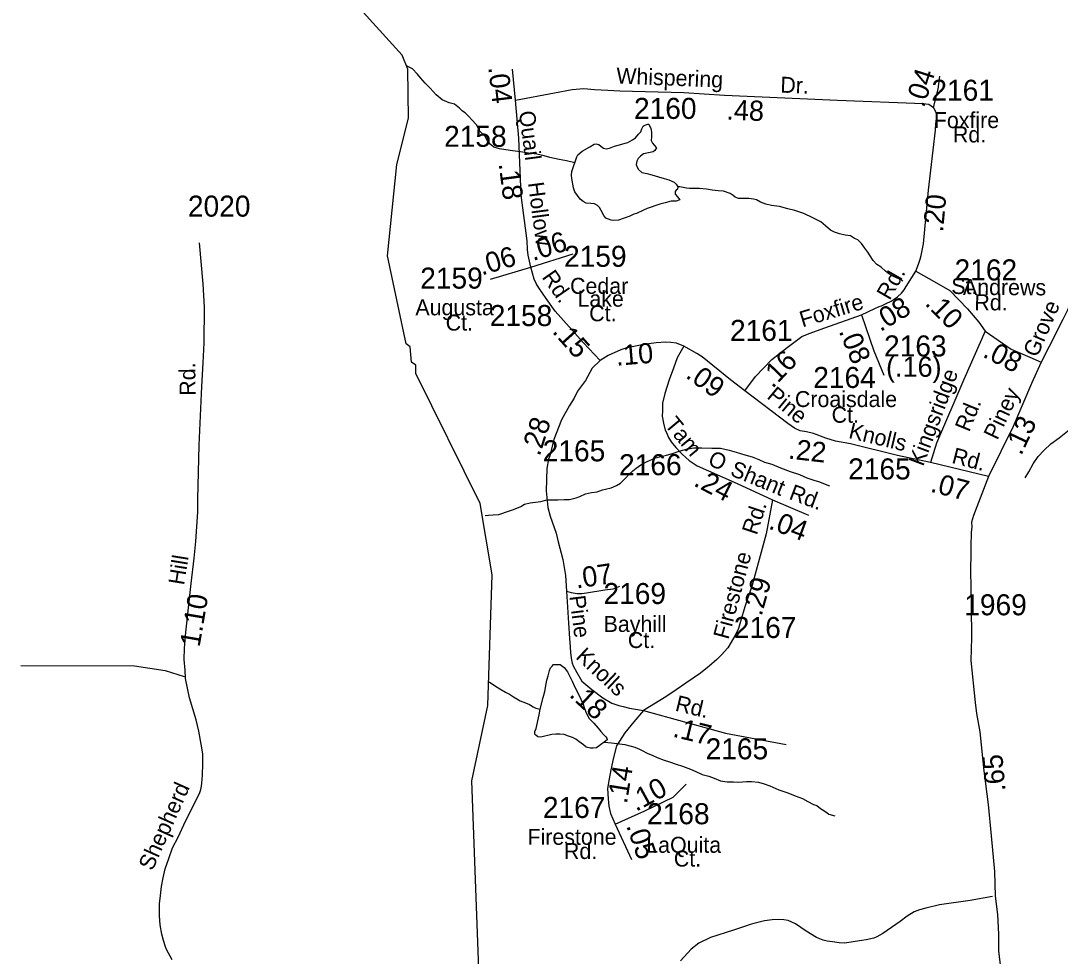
# Model space of a CAD drawing. Extents: x 1547597 to 1699558, y 810033 to 920809.
# Drawn here: x 1681121 to 1687300, y 884657 to 890219 of the extents above; entities that cross this region are included whole.
import ezdxf

# ---------------------------------------------------------------- set-up
doc = ezdxf.new("R2010")
doc.units = 0
for name, color, linetype in [('Exist Hydrographic Creek Single Shore', 7, 'Continuous'), ('Exist Hydrographic Misc Water Feature', 7, 'Continuous'), ('Exist Road Non-System Type 51', 7, 'Continuous'), ('Exist Road Secondary Mileage Hundredths English Label', 7, 'Continuous'), ('Exist Road Secondary Type 51 Attributed', 7, 'Continuous'), ('Exist Road Secondary Type 51 Label', 7, 'Continuous'), ('Exist Road Secondary Type 51 Number Label', 7, 'Continuous')]:
    doc.layers.add(name, color=color, linetype=linetype)

msp = doc.modelspace()

# ---------------------------------------------------------------- linework, layer by layer
at = {"layer": 'Exist Hydrographic Creek Single Shore'}
msp.add_lwpolyline([(1683862.5, 884099.4), (1683801.7, 885699.3), (1683897.7, 886147), (1683922.7, 886924.5), (1683852.6, 887349.4), (1683468.7, 888122), (1683469.6, 888171.3), (1683444.6, 888188.2), (1683436.6, 888280.3), (1683412.6, 888297.2), (1683300.6, 888821.4), (1683356.6, 889365.2), (1683426.6, 889639.5), (1683421.6, 889931.8), (1683388.6, 890014.5), (1683001.7, 890442.6)], dxfattribs=at)
at = {"layer": 'Exist Hydrographic Misc Water Feature'}
for points in [[(1684414.2, 889375), (1684364.2, 889385.5), (1684322.3, 889394), (1684266.4, 889406.5), (1684232.5, 889414.9), (1684188.6, 889425.4), (1684138.7, 889432), (1684090.8, 889440.5), (1684044.8, 889445), (1684004.8, 889451.4), (1683966.9, 889457.8), (1683933, 889468.2), (1683911.2, 889484.5), (1683895.4, 889504.6), (1683881.7, 889530.7), (1683849.9, 889563.1), (1683830.4, 889599.3), (1683802.6, 889629.6), (1683784.9, 889649.8), (1683763, 889672.1), (1683747.1, 889682.2), (1683729.4, 889698.4), (1683699.7, 889722.8), (1683667.7, 889731.1), (1683625.9, 889749.6), (1683590.2, 889778), (1683554.5, 889818.4), (1683524.9, 889848.7), (1683497.2, 889879), (1683479.3, 889901.2), (1683449.7, 889933.5), (1683417.9, 889949.9)], [(1684414.2, 889375), (1684418.3, 889387), (1684426.5, 889408.9), (1684432.6, 889420.8), (1684458.9, 889444.5), (1684503.2, 889470.1), (1684529.4, 889485.8), (1684541.4, 889487.6), (1684557.4, 889483.5), (1684569.3, 889473.4), (1684585.2, 889461.2), (1684601.2, 889457), (1684621.2, 889460.8), (1684651.3, 889472.5), (1684693.4, 889486.1), (1684713.6, 889491.8), (1684729.5, 889495.6), (1684757.7, 889511.3), (1684775.9, 889523.2), (1684794.1, 889545), (1684806.2, 889558.9), (1684812.4, 889576.8), (1684820.7, 889592.7), (1684826.6, 889596.7), (1684836.8, 889600.5), (1684848.8, 889604.4), (1684854.7, 889604.4), (1684866.5, 889578.3), (1684870.3, 889556.2), (1684870.1, 889540.1), (1684869.9, 889530.2), (1684867.8, 889506.2), (1684875.5, 889490.1), (1684885.4, 889480), (1684899.3, 889463.9), (1684891.1, 889447.9), (1684881.1, 889440), (1684852.9, 889434.3), (1684823, 889428.6), (1684804.7, 889412.8), (1684790.6, 889399), (1684782.5, 889383.1), (1684780.2, 889365), (1684786, 889349), (1684793.9, 889334.9), (1684813.6, 889316.7), (1684843.7, 889310.4), (1684871.5, 889302.1), (1684911.4, 889291.6), (1684945.4, 889281.3), (1684973.3, 889273), (1685005.1, 889258.6), (1685017, 889246.5), (1685026.9, 889232.4)], [(1685026.9, 889232.4), (1685024.6, 889218.4), (1685016.6, 889212.5), (1685010.6, 889204.5), (1685010.4, 889188.6), (1685024.2, 889172.4), (1685038.1, 889154.2), (1685018, 889146.4), (1684987.9, 889146.7), (1684951.8, 889137.1), (1684919.6, 889127.5), (1684845.4, 889102.2), (1684823.3, 889092.5), (1684781, 889072.9), (1684765, 889069.1), (1684740.9, 889057.3), (1684674.7, 889034.1), (1684646.5, 889030.4), (1684630.5, 889032.5), (1684614.6, 889038.7), (1684598.6, 889044.8), (1684586.9, 889061), (1684571.1, 889091.2), (1684561.4, 889109.3), (1684549.5, 889121.4), (1684531.6, 889129.6), (1684509.5, 889131.9), (1684481.5, 889134.1), (1684463.7, 889144.4), (1684445.8, 889158.5), (1684414.3, 889201), (1684406.5, 889225), (1684397.2, 889281.2), (1684395.3, 889301.1), (1684397.6, 889323.1), (1684410.1, 889365), (1684414.2, 889375)], [(1686365.5, 888669.8), (1686341.6, 888684), (1686309.7, 888698.4), (1686281.8, 888714.7), (1686261.9, 888730.9), (1686236.2, 888753.2), (1686210.3, 888769.4), (1686188.6, 888793.7), (1686171, 888821.9), (1686157.2, 888842.1), (1686139.3, 888866.3), (1686119.7, 888894.5), (1686098, 888916.8), (1686078, 888925), (1686054.2, 888939.2), (1686022.2, 888943.6), (1685988.2, 888951.9), (1685958.3, 888962.3), (1685934.4, 888974.5), (1685904.7, 888998.9), (1685876.9, 889023.2), (1685829.1, 889047.7), (1685775.4, 889072.3), (1685723.6, 889090.9), (1685681.7, 889101.3), (1685631.8, 889113.8), (1685583.9, 889120.4), (1685550, 889128.7), (1685518.1, 889141), (1685494.2, 889153.4), (1685476.1, 889157.5), (1685448.3, 889161.8), (1685422.3, 889162.1), (1685406.3, 889162.3), (1685388.3, 889162.4), (1685368.3, 889170.6), (1685356.4, 889180.8), (1685338.6, 889191), (1685298.7, 889205.4), (1685266.7, 889207.7), (1685230.7, 889212.2), (1685196.8, 889218.5), (1685156.8, 889221), (1685126.8, 889221.3), (1685096.8, 889221.6), (1685078.8, 889223.8), (1685058.8, 889228), (1685038.9, 889232.2), (1685026.9, 889232.4)], [(1687091, 887501.6), (1687113.6, 887537.3), (1687140, 887585.1), (1687168.5, 887628.7), (1687204.9, 887666.4), (1687245.3, 887704), (1687293.7, 887739.5), (1687354.3, 887786.8)], [(1683881.6, 887277.9), (1683901.5, 887279.6), (1683929.5, 887281.3), (1683963.5, 887283), (1684025.8, 887304.3), (1684049.9, 887312), (1684094.2, 887331.6), (1684116.2, 887345.4), (1684148.4, 887353), (1684180.4, 887356.7), (1684212.5, 887360.3), (1684248.7, 887370), (1684282.6, 887369.6), (1684312.7, 887371.3), (1684350.6, 887372.8), (1684382.7, 887372.5), (1684422.8, 887382.1), (1684444.9, 887389.9), (1684479.1, 887405.5), (1684513.1, 887413.1), (1684547.3, 887418.8), (1684579.5, 887430.5), (1684597.4, 887434.2), (1684631.5, 887441.9), (1684661.7, 887455.6), (1684685.8, 887469.3), (1684702.1, 887485.1), (1684718.2, 887501), (1684736.4, 887520.8), (1684758.7, 887542.6), (1684778.8, 887558.4), (1684807.1, 887578), (1684845.3, 887597.7), (1684889.5, 887617.2), (1684917.7, 887626.9), (1684959.6, 887636.4), (1684995.9, 887646.1), (1685034.1, 887659.6), (1685078.1, 887671.2), (1685122.3, 887678.8), (1685170.3, 887680.2), (1685228.3, 887677.5), (1685280.3, 887677), (1685332.2, 887666.5), (1685374, 887654.1), (1685425.9, 887637.5), (1685469.8, 887627), (1685507.7, 887610.6), (1685541.6, 887594.2), (1685585.4, 887581.7), (1685637.2, 887561.2), (1685694.9, 887538.5), (1685750.8, 887520), (1685794.7, 887501.4), (1685836.4, 887487), (1685868.4, 887476.6), (1685902.3, 887464.3), (1685928.2, 887454)], [(1684209.2, 886125.8), (1684226, 886195.7), (1684236.4, 886231.7), (1684244.9, 886275.6), (1684249.1, 886297.5), (1684255.4, 886323.5), (1684263.8, 886355.5), (1684269.9, 886371.3), (1684280.1, 886381.2), (1684288.2, 886391.1), (1684306.1, 886390.9), (1684328.2, 886390.7), (1684352, 886374.4), (1684371.6, 886348.2), (1684383.4, 886324.1), (1684399.1, 886291.9), (1684412.7, 886259.7), (1684436.3, 886215.5), (1684463.7, 886155.1), (1684469.4, 886135.1), (1684477.3, 886113), (1684487.1, 886092.9), (1684500.8, 886070.8), (1684528.5, 886042.5), (1684554.1, 886012.1), (1684570, 885992), (1684585.8, 885975.8), (1684599.6, 885961.6), (1684605.5, 885953.6), (1684607.4, 885943.5), (1684589.3, 885929.7)], [(1683904.9, 886287.3), (1683936.6, 886266.9), (1683968.5, 886246.6), (1684002.2, 886226.1), (1684026.1, 886213.9), (1684050, 886199.6), (1684089.8, 886175.1), (1684121.7, 886162.8), (1684145.6, 886152.6), (1684167.4, 886140.4), (1684183.3, 886132.2), (1684209.2, 886125.8)], [(1684589.3, 885929.7), (1684567.1, 885914), (1684543, 885896.3), (1684523, 885894.4), (1684506.9, 885894.6), (1684482.9, 885898.8), (1684467.2, 885913.1), (1684439.3, 885933.4), (1684421.5, 885947.5), (1684401.6, 885957.8), (1684377.7, 885966.1), (1684351.6, 885974.3), (1684325.7, 885976.5), (1684301.6, 885976.8), (1684277.6, 885975.1), (1684213.5, 885959.8), (1684195.5, 885962), (1684183.7, 885970.1), (1684177.7, 885976.1), (1684177.8, 885992.2), (1684184, 886010.1), (1684202.9, 886091.9), (1684209.2, 886125.8)], [(1684589.3, 885929.7), (1684633.3, 885925.3), (1684711.3, 885916.5), (1684741.1, 885908.1), (1684771.1, 885899.7), (1684799, 885887.4), (1684815, 885879.3)], [(1684815, 885879.3), (1684844.8, 885865), (1684878.5, 885850.6), (1684904.5, 885838.3), (1684946.3, 885821.8), (1684978.2, 885811.6), (1685018.1, 885799.1), (1685053.9, 885786.8), (1685101.8, 885768.2), (1685133.7, 885755.9), (1685171.5, 885737.4), (1685211.4, 885727), (1685243.3, 885714.7), (1685281.1, 885700.2), (1685321, 885693.9), (1685357, 885693.5), (1685387, 885691.1), (1685435.1, 885694.6), (1685465.2, 885696.3), (1685507.2, 885691.8), (1685541, 885681.4), (1685574.9, 885669.1), (1685626.7, 885646.5), (1685680.6, 885627.9), (1685724.3, 885609.5), (1685768.1, 885594.9), (1685800, 885576.6), (1685833.8, 885558.2), (1685853.9, 885552.1), (1685875.6, 885535.8), (1685895.5, 885523.6), (1685915.3, 885509.4), (1685925.3, 885501.3), (1685961.2, 885490.9)]]:
    msp.add_lwpolyline(points, dxfattribs=at)
at = {"layer": 'Exist Road Non-System Type 51'}
for points in [[(1681120.8, 886385.5), (1681796.7, 886384.1), (1681978.6, 886355.3), (1682092.3, 886320.1)], [(1686897, 885010.8), (1686764.5, 884987.8), (1686582.9, 884961.8), (1686502.1, 884941.6), (1686464.6, 884933), (1686432.9, 884921.5), (1686389.7, 884895.5), (1686349.3, 884863.8), (1686245.5, 884791.6), (1686209.2, 884772.8), (1686191.3, 884765), (1686147.5, 884754.1), (1686120.8, 884750.2), (1686080.6, 884743.4), (1686020.6, 884733.9), (1685986, 884736.8), (1685945.7, 884742.6), (1685913.9, 884745.5), (1685890.9, 884751.2), (1685850.5, 884768.5), (1685790, 884806.1), (1685726.5, 884849.3), (1685683.3, 884869.5), (1685657.3, 884872.4), (1685625.6, 884875.3), (1685588.1, 884872.4), (1685542.3, 884866.8), (1685478.6, 884852.2), (1685451.5, 884843.8), (1685434.9, 884837), (1685357.5, 884811.8), (1685222, 884768.5), (1685152.8, 884733.9), (1685106.6, 884699.3), (1685043.2, 884630.1)]]:
    msp.add_lwpolyline(points, dxfattribs=at)
at = {"layer": 'Exist Road Secondary Type 51 Attributed'}
for p, q in [((1684062.8, 889747.7), (1684045.1, 889931.2)), ((1684153.5, 888754.4), (1684404.2, 888832.4)), ((1683912.7, 888682.9), (1684153.5, 888754.4)), ((1686874.9, 887508.2), (1686529.9, 887592.7)), ((1685589.2, 887371.3), (1685804.8, 887278.4)), ((1684654.9, 885442.4), (1684751.4, 885232.5))]:
    msp.add_line(p, q, dxfattribs=at)
for points in [[(1686547.8, 889703.2), (1686575.7, 889811.5), (1686583.9, 889889.3)], [(1684062.8, 889747.7), (1684293.5, 889790.7), (1684398.8, 889809.2), (1684468.7, 889815.4), (1684531.7, 889810.2), (1684611.4, 889806.1), (1684682.8, 889802.3), (1685063.7, 889792.6), (1685304.3, 889777.1), (1685975.7, 889747), (1686485.3, 889726.7), (1686520.1, 889722.3), (1686547.8, 889703.2)], [(1684153.5, 888754.4), (1684138.2, 888824.7), (1684132.7, 888858.9), (1684131.1, 888910.8), (1684095.6, 889181.1), (1684081, 889521), (1684062.8, 889747.7)], [(1686442.1, 888730.2), (1686457.8, 888770.7), (1686467.5, 888802.3), (1686473.9, 888822.5), (1686487.6, 888892.4), (1686516.8, 889212.2), (1686558.7, 889568.2), (1686561.5, 889606.3), (1686564.1, 889637.9), (1686566.5, 889661.1), (1686558.8, 889681.3), (1686547.8, 889703.2)], [(1687474.4, 889119.1), (1687448.1, 888857.4), (1687427, 888725.5), (1687419, 888687.6), (1687410.6, 888659.5), (1687385.3, 888595), (1687366.3, 888551.8), (1687343.3, 888498.1), (1687316.8, 888442.2), (1687235.1, 888282.7), (1687186.8, 888189.7)], [(1682021.3, 884634.5), (1681988.1, 884696.2), (1681981.1, 884711.8), (1681968.4, 884749.2), (1681958.4, 884787.1), (1681949, 884843.1), (1681945.5, 884897.3), (1681946.3, 884967.2), (1681950.6, 885017.1), (1681956.9, 885071.1), (1681967.5, 885123.1), (1681980.1, 885177), (1682000.7, 885238.6), (1682023.3, 885300.5), (1682055.8, 885364.2), (1682090.8, 885438), (1682184.3, 885631.1), (1682190.9, 885648), (1682195, 885668.3), (1682196.9, 885685), (1682201.2, 885732.8), (1682203.9, 885800.7), (1682202.5, 885860.8), (1682193.8, 885917.8), (1682179.9, 885993.9), (1682164.3, 886063.1), (1682123.6, 886193.6), (1682100.9, 886308.6), (1682098.1, 886356.8), (1682092.6, 886420.8), (1682093.3, 886487.5), (1682102.9, 886583.1), (1682134.6, 886873.1), (1682151.4, 887024.1), (1682161.7, 887123.4), (1682174, 887298.8), (1682174.2, 887375.3), (1682181.1, 887695.3), (1682196.4, 888045.2), (1682204.3, 888184), (1682211.4, 888304.3), (1682212.7, 888515.5), (1682204.3, 888655.1), (1682183.6, 888899.2)], [(1684564.7, 888198.8), (1684463.8, 888305.6), (1684297.2, 888491.2), (1684243.9, 888567.8), (1684200.5, 888630.1), (1684185.3, 888656.3), (1684173, 888682.5), (1684153.5, 888754.4)], [(1686118.1, 888470), (1686197.6, 888508.3), (1686224, 888519.1), (1686238.7, 888524.5), (1686265.2, 888538.2), (1686294.6, 888551.8), (1686312.4, 888562.9), (1686333.1, 888576.8), (1686357, 888599.3), (1686372.1, 888619.1), (1686384.3, 888639.1), (1686442.1, 888730.2)], [(1686442.1, 888730.2), (1686564.8, 888660.1), (1686644.6, 888614.2), (1686748.7, 888506.6), (1686815.9, 888426.2), (1686854.9, 888372.5)], [(1685425.8, 888017.6), (1685489.3, 888102.8), (1685585.1, 888204.4), (1685677.2, 888277.1), (1685715.8, 888305), (1685763.3, 888341.3), (1685807.4, 888360.3), (1685901.2, 888392.3), (1686118.1, 888470)], [(1686118.1, 888470), (1686192.9, 888255.9), (1686252.4, 888111.9)], [(1686854.9, 888372.5), (1686727.4, 888086), (1686565.2, 887707.8), (1686529.9, 887592.7)], [(1686854.9, 888372.5), (1687008.4, 888266.3), (1687120.1, 888219.4), (1687186.8, 888189.7)], [(1685062.5, 888283.9), (1685019.5, 888302.6), (1684984.8, 888306.6), (1684955.8, 888307.5), (1684897.7, 888303.4), (1684824.9, 888294), (1684745.5, 888278.9), (1684718.8, 888272.5), (1684688.4, 888261.3), (1684612.9, 888228.1), (1684564.7, 888198.8)], [(1685062.5, 888283.9), (1685022.7, 888215.5), (1685000.5, 888152.3), (1684975.2, 888083.4), (1684949.6, 888002.9), (1684936.3, 887945.2), (1684934.9, 887898.8), (1684933.9, 887866.9), (1684941.4, 887826.1), (1684952.1, 887783.9), (1684960.1, 887770.4), (1684970.8, 887741), (1684987.4, 887714.4), (1685015.4, 887681.6), (1685052, 887642.8), (1685074.5, 887621.8), (1685094.3, 887603.8), (1685142.7, 887573.3), (1685208.5, 887542.3), (1685380.3, 887467.5), (1685589.2, 887371.3)], [(1685425.8, 888017.6), (1685340.8, 888084), (1685170.8, 888219.7), (1685139.5, 888241), (1685062.5, 888283.9)], [(1684564.7, 888198.8), (1684518.1, 888153.2), (1684477.5, 888080), (1684431.4, 888015.9), (1684410.5, 887975.5), (1684383, 887932.1), (1684336.2, 887845.1), (1684290.5, 887729.1), (1684271.3, 887655.6), (1684266.5, 887631.8), (1684257.2, 887611.5), (1684247.3, 887556.1), (1684243.3, 887423.9), (1684253.5, 887325.6), (1684268.3, 887272.7), (1684302.9, 887171.7), (1684316.1, 887120.6), (1684344.1, 887014.9), (1684359.3, 886921), (1684364.7, 886827.5)], [(1687186.8, 888189.7), (1687129.9, 888062.4), (1687021.6, 887806.7), (1686874.9, 887508.2)], [(1686529.9, 887592.7), (1686333.8, 887633.4), (1686054.5, 887702.7), (1685965.1, 887719.9), (1685907.6, 887736.2), (1685833, 887764.5), (1685792.7, 887774.4), (1685755.2, 887781.4), (1685720.9, 887796.9), (1685681.1, 887824.2), (1685425.8, 888017.6)], [(1686874.9, 887508.2), (1686805.1, 887329.1), (1686785.4, 887276.7), (1686772.4, 887237.4), (1686774.4, 887209.6), (1686770.1, 887175.6), (1686770.8, 887149.7), (1686769.8, 887119.2), (1686768.3, 887052.9), (1686767.6, 886953.1), (1686770.3, 886738.5), (1686772.4, 886550.7), (1686768.4, 886414.2), (1686794.3, 886165), (1686803, 886099.5), (1686822.6, 885990.3), (1686846.7, 885759.7), (1686872.9, 885558.7), (1686890.3, 885373.1), (1686908.9, 885161.1), (1686913.4, 885012.9), (1686927.4, 884905.7), (1686934, 884787.8), (1686934, 884689.5), (1686947, 884572.4)], [(1685589.2, 887371.3), (1685551.5, 887169), (1685468.8, 886863.8), (1685425.2, 886735), (1685399.6, 886647.4), (1685388.7, 886605.4), (1685372.3, 886571.3), (1685323.8, 886490.2), (1685286.1, 886449), (1685258.4, 886421), (1685214.1, 886382.1), (1685161.8, 886339.4), (1685075.1, 886279.6), (1685016.8, 886240), (1684956, 886199.5), (1684823, 886117.1)], [(1684364.7, 886827.5), (1684392.2, 886820), (1684428.5, 886814.4), (1684455.7, 886813.8), (1684484, 886817.2), (1684592.4, 886834.3), (1684642.1, 886841.9), (1684682.4, 886857.5)], [(1684364.7, 886827.5), (1684376.3, 886636.2), (1684382.3, 886546.5), (1684386.9, 886496.2), (1684388.4, 886463), (1684392.2, 886429.2), (1684398, 886399.3), (1684404.3, 886383.7), (1684426.1, 886344.6), (1684457.2, 886291.8), (1684516.2, 886242), (1684581, 886193), (1684634.7, 886161.6), (1684676.6, 886147.9), (1684702.3, 886141.3), (1684739.4, 886131.6), (1684823, 886117.1)], [(1684823, 886117.1), (1684765.3, 886049.6), (1684711.6, 885985.9), (1684663.2, 885908.6), (1684643.8, 885838.5), (1684628.2, 885765.9), (1684618.8, 885710.5), (1684609.4, 885653.1), (1684613.3, 885591.6), (1684617.8, 885549.1), (1684626.1, 885504.7), (1684654.9, 885442.4)], [(1684823, 886117.1), (1685310.6, 885983.4), (1685672, 885915.9)], [(1684654.9, 885442.4), (1684830.1, 885521.7), (1684999.6, 885603), (1685076.1, 885679.3)]]:
    msp.add_lwpolyline(points, dxfattribs=at)

# ---------------------------------------------------------------- texts
at = {"layer": 'Exist Road Secondary Mileage Hundredths English Label'}
for s, rotation, p in [('.04', 276.51963, (1683899.6, 889942.5)), ('.04', 72.32816, (1686490.2, 889697.9)), ('.48', 357.86103, (1685314, 889630.8)), ('.18', 277.49041, (1683961.2, 889368.7)), ('.20', 84.78305, (1686603.5, 888959.3)), ('.06', 17.28223, (1684165.7, 888789.7)), ('.06', 16.53739, (1683861, 888703.7)), ('.08', 31.08863, (1686231.3, 888366.9)), ('.10', 315.08566, (1686490.3, 888533.2)), ('.15', 311.9127, (1684276.3, 888368)), ('.08', 292.20297, (1685982.6, 888373.6)), ('.10', 4.77972, (1684662.5, 888167.3)), ('.08', 333.07257, (1686833.7, 888223.1)), ('.16', 46.14249, (1685590.6, 888028.7)), ('(.16)', 359.69972, (1686264.8, 888103)), ('.09', 324.0277, (1685067.7, 888100.8)), ('.13', 64.61847, (1687067.8, 887629.5)), ('.28', 71.99815, (1684205, 887625.3)), ('.22', 353.51636, (1685680.4, 887616)), ('.24', 333.05399, (1685115.1, 887456.8)), ('.07', 345.40468, (1686523.6, 887419.9)), ('.04', 339.53749, (1685561.2, 887200.9)), ('.07', 8.69642, (1684424.7, 886842.5)), ('.29', 74.35547, (1685524.5, 886674.7)), ('1.10', 80.36336, (1682183.7, 886491.5)), ('.18', 317.214, (1684376, 886205.2)), ('.17', 346.27373, (1684992, 885963)), ('.65', 95.28568, (1686975.9, 885639.7)), ('.14', 80.79672, (1684724, 885559.2)), ('.10', 28.75646, (1684778.7, 885514.1)), ('.05', 289.09068, (1684718.8, 885432.5))]:
    msp.add_text(s, height=120, rotation=rotation, dxfattribs=at).set_placement(p)
at = {"layer": 'Exist Road Secondary Type 51 Label'}
for s, rotation, p in [('Whispering', 357.73199, (1684659.5, 889846.1)), ('Dr.', 357.86103, (1685635.1, 889791.8)), ('Quail', 277.49041, (1684081.8, 889677.6)), ('Hollow', 277.48251, (1684135.6, 889254.7)), ('Rd.', 304.8616, (1684215.7, 888694.4)), ('Rd.', 60.11028, (1686285.7, 888552.6)), ('St.', 359.44992, (1686652.4, 888594.7)), ('Andrews', 359.67615, (1686722.1, 888588.8)), ('Foxfire', 16.86117, (1685767.7, 888395.3)), ('Rd.', 359.52066, (1686789.8, 888497.9)), ('Grove', 66.5111, (1687163.4, 888212.6)), ('Rd.', 90.63397, (1682160.1, 887989.9)), ('Kingsridge', 69.4571, (1686485.1, 887565.1)), ('Pine', 320.17278, (1685551.3, 887978.7)), ('Piney', 64.70151, (1686926.7, 887721.1)), ('Rd.', 67.79424, (1686759, 887769.2)), ('Tam', 309.64724, (1684944.1, 887815.8)), ('Knolls', 346.56401, (1686037.4, 887738.7)), ('O', 335.18106, (1685199.1, 887581.9)), ('Rd.', 345.40468, (1686650.7, 887590.8)), ('Shant', 337.75106, (1685332.3, 887517.9)), ('Rd.', 339.53749, (1685682.6, 887376.6)), ('Rd.', 71.77367, (1685495.7, 887156.8)), ('Hill', 80.75116, (1682091.2, 886859.6)), ('Firestone', 74.83863, (1685327.6, 886535.9)), ('Pine', 277.06772, (1684382, 886797.5)), ('Knolls', 316.95341, (1684414.8, 886431.4)), ('Rd.', 346.4325, (1685006.3, 886117.5)), ('Shepherd', 65.95228, (1681903.5, 885159.9))]:
    msp.add_text(s, height=95, rotation=rotation, dxfattribs=at).set_placement(p)
for s, p in [('Foxfire', (1686549, 889580.9)), ('Rd.', (1686662.6, 889495.4)), ('Cedar', (1684386.4, 888595.1)), ('Lake', (1684430.4, 888518.9)), ('Augusta', (1683466.8, 888467.5)), ('Ct.', (1684500, 888432.1)), ('Ct.', (1683647, 888376.6)), ('Croaisdale', (1685723.3, 887922)), ('Ct.', (1685941.4, 887828.7)), ('Bayhill', (1684585.9, 886584.9)), ('Ct.', (1684729.9, 886489.2)), ('Firestone', (1684133.2, 885319.1)), ('Rd.', (1684350.1, 885234.7)), ('LaQuita', (1684839.5, 885271.5)), ('Ct.', (1685003.3, 885189.7))]:
    msp.add_text(s, height=95, dxfattribs=at).set_placement(p)
at = {"layer": 'Exist Road Secondary Type 51 Number Label'}
for s, p in [('2161', (1686534.4, 889743.2)), ('2160', (1684766.5, 889635.3)), ('2158', (1683637.5, 889469.3)), ('2020', (1682114.4, 889054.2)), ('2159', (1684350.6, 888755.9)), ('2162', (1686672.4, 888675.1)), ('2159', (1683495.6, 888626.2)), ('2158', (1683908.9, 888403.6)), ('2161', (1685337.2, 888315.3)), ('2163', (1686253.1, 888222.9)), ('2164', (1685832.2, 888035.5)), ('2165', (1684223.9, 887599.4)), ('2166', (1684677.6, 887516.7)), ('2165', (1686039.7, 887491.8)), ('2169', (1684585.1, 886750.8)), ('1969', (1686729.9, 886683.8)), ('2167', (1685360.3, 886548.7)), ('2165', (1685192.2, 885827.4)), ('2167', (1684224.8, 885478.7)), ('2168', (1684844, 885441.4))]:
    msp.add_text(s, height=125, dxfattribs=at).set_placement(p)

doc.saveas('drawing.dxf')
